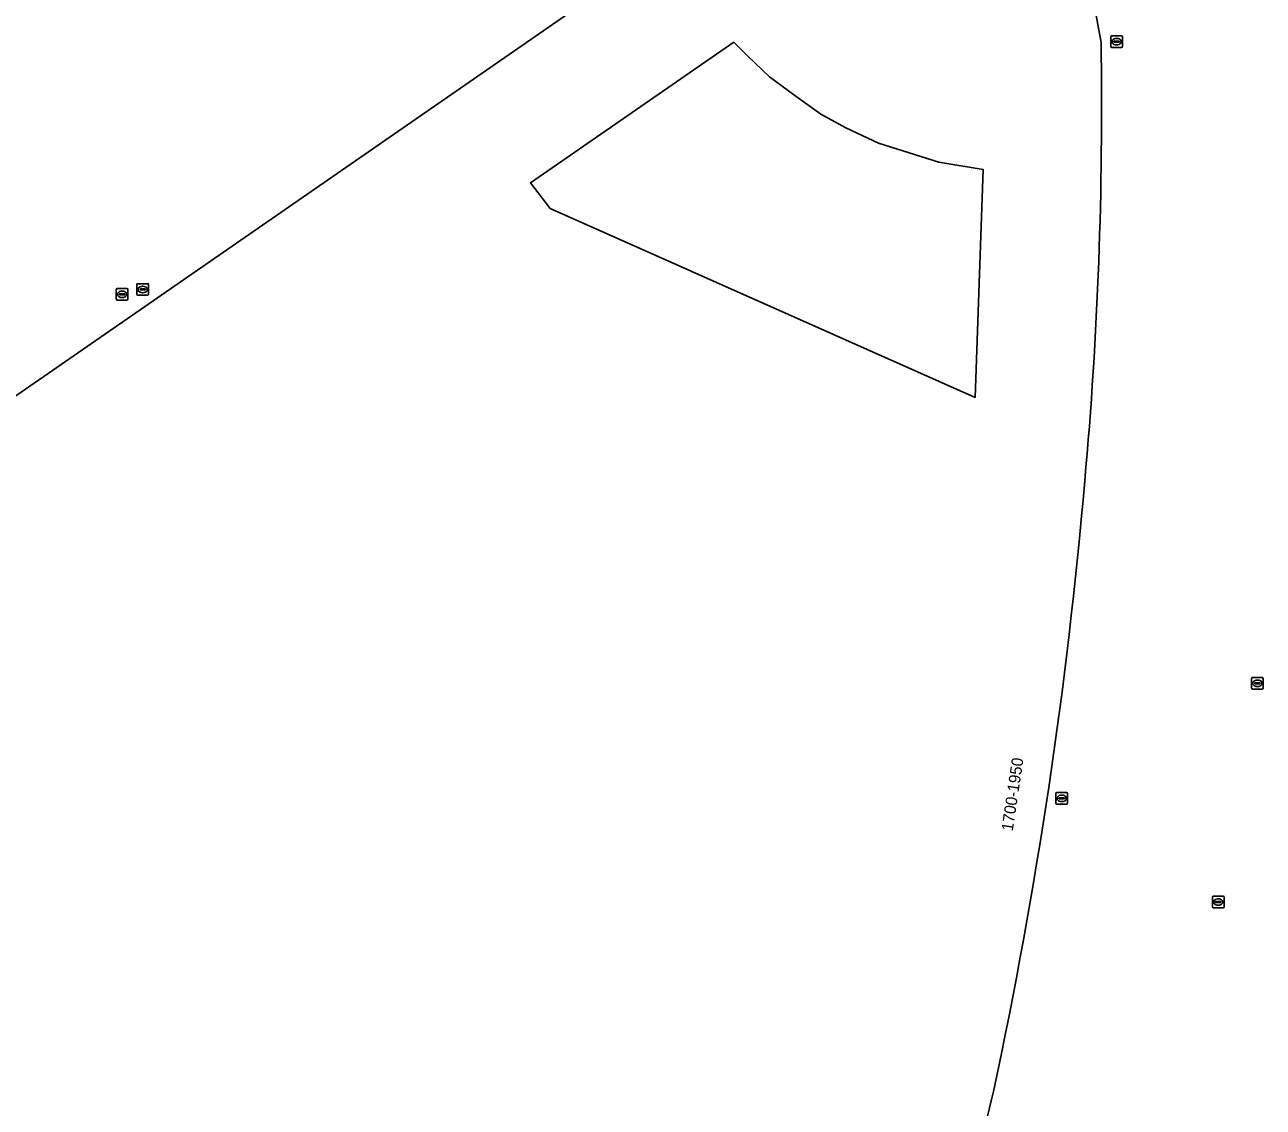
# Model space of a CAD drawing. Extents: x 155018 to 156648, y 383979 to 385733.
# Drawn here: x 155880 to 155987.3, y 384521.3 to 384615 of the extents above; entities that cross this region are included whole.
import ezdxf

# ---------------------------------------------------------------- set-up
doc = ezdxf.new("R2010")
doc.units = 0
for name, color, linetype in [('IMGEO_Erf', 7, 'Continuous'), ('IMGEO_Pand', 7, 'Continuous'), ('IMGEO_Pand_nummerreeks', 7, 'Continuous'), ('IMGEO_Rioolput', 7, 'Continuous'), ('IMGEO_Terreindeel_open', 7, 'Continuous')]:
    doc.layers.add(name, color=color, linetype=linetype)

msp = doc.modelspace()

# ---------------------------------------------------------------- linework, layer by layer
at = {"layer": 'IMGEO_Erf'}
msp.add_lwpolyline([(155780.36, 384514.56), (155784.56, 384517.46), (155944.73, 384628.25), (155949.7, 384630.57), (155955.29, 384631.29), (155960.7, 384630.24), (155965.64, 384627.69), (155969.74, 384623.74), (155972.22, 384618.99), (155973.21, 384613.51)], dxfattribs=at)
for centre, radius, start, end in [((155611.34, 384607.97), 361.92, 354.8599, 0.8771), ((155548.88, 384611.8), 424.47, 347.8802, 355.1002), ((155360.44, 384669.44), 621.04, 344.16663, 346.33058)]:
    msp.add_arc(centre, radius, start, end, dxfattribs=at)
at = {"layer": 'IMGEO_Pand'}
msp.add_lwpolyline([(155973.21, 384613.51), (155972.22, 384618.99), (155969.74, 384623.74), (155965.64, 384627.69), (155960.7, 384630.24), (155955.29, 384631.29), (155949.7, 384630.57), (155944.73, 384628.25), (155784.56, 384517.46), (155780.36, 384514.56)], dxfattribs=at)
msp.add_lwpolyline([(155941.39, 384613.54), (155942.59, 384612.36), (155944.48, 384610.54), (155946.68, 384608.92), (155948.94, 384607.3), (155951.09, 384606.11), (155953.93, 384604.8), (155959.15, 384603.15), (155963.01, 384602.51), (155962.3, 384582.77), (155925.5, 384599.13), (155923.77, 384601.36)], close=True, dxfattribs=at)
for centre, radius, start, end in [((155611.34, 384607.97), 361.92, 354.8599, 0.8771), ((155548.88, 384611.8), 424.47, 347.8802, 355.1002), ((155360.44, 384669.44), 621.04, 344.16663, 346.33058)]:
    msp.add_arc(centre, radius, start, end, dxfattribs=at)
at = {"layer": 'IMGEO_Rioolput'}
for p, q in [((155974.07, 384613.16), (155974.07, 384614.01)), ((155974.14, 384614.08), (155974.99, 384614.08)), ((155974.32, 384613.58), (155974.32, 384613.59)), ((155974.76, 384613.54), (155974.36, 384613.54)), ((155974.37, 384613.63), (155974.76, 384613.63)), ((155974.55, 384613.86), (155974.58, 384613.86)), ((155974.58, 384613.3), (155974.55, 384613.3)), ((155974.81, 384613.59), (155974.81, 384613.58)), ((155975.07, 384614.01), (155975.07, 384613.16)), ((155974.99, 384613.08), (155974.14, 384613.08)), ((155887.9, 384591.28), (155887.9, 384592.13)), ((155887.98, 384592.2), (155888.83, 384592.2)), ((155888.16, 384591.7), (155888.16, 384591.71)), ((155888.2, 384591.75), (155888.6, 384591.75)), ((155888.6, 384591.66), (155888.2, 384591.66)), ((155888.39, 384591.98), (155888.41, 384591.98)), ((155888.64, 384591.71), (155888.64, 384591.7)), ((155888.9, 384592.13), (155888.9, 384591.28)), ((155889.68, 384591.7), (155889.68, 384592.55)), ((155889.76, 384592.62), (155890.61, 384592.62)), ((155889.94, 384592.12), (155889.94, 384592.13)), ((155890.38, 384592.08), (155889.98, 384592.08)), ((155889.99, 384592.17), (155890.38, 384592.17)), ((155890.17, 384592.4), (155890.2, 384592.4)), ((155890.19, 384591.84), (155890.17, 384591.84)), ((155890.43, 384592.13), (155890.43, 384592.12)), ((155890.69, 384592.55), (155890.69, 384591.7)), ((155888.83, 384591.2), (155887.98, 384591.2)), ((155888.41, 384591.42), (155888.39, 384591.42)), ((155890.61, 384591.62), (155889.76, 384591.62)), ((155986.26, 384557.6), (155986.26, 384558.45)), ((155986.34, 384558.53), (155987.19, 384558.53)), ((155987.26, 384558.45), (155987.26, 384557.6)), ((155987.19, 384557.52), (155986.34, 384557.52)), ((155986.52, 384558.02), (155986.52, 384558.03)), ((155986.96, 384557.98), (155986.56, 384557.98)), ((155986.57, 384558.07), (155986.96, 384558.07)), ((155986.75, 384558.3), (155986.78, 384558.3)), ((155986.77, 384557.75), (155986.75, 384557.75)), ((155987.01, 384558.03), (155987.01, 384558.02)), ((155969.31, 384547.63), (155969.31, 384548.48)), ((155969.38, 384548.55), (155970.23, 384548.55)), ((155969.57, 384548.05), (155969.57, 384548.06)), ((155969.61, 384548.1), (155970.01, 384548.1)), ((155970, 384548.01), (155969.61, 384548.01)), ((155969.82, 384547.77), (155969.79, 384547.77)), ((155969.8, 384548.33), (155969.82, 384548.33)), ((155970.05, 384548.06), (155970.05, 384548.05)), ((155970.31, 384548.48), (155970.31, 384547.63)), ((155970.23, 384547.55), (155969.38, 384547.55)), ((155982.87, 384538.65), (155982.87, 384539.51)), ((155982.94, 384539.58), (155983.8, 384539.58)), ((155983.13, 384539.07), (155983.13, 384539.09)), ((155983.17, 384539.12), (155983.57, 384539.12)), ((155983.36, 384539.36), (155983.38, 384539.36)), ((155983.61, 384539.09), (155983.61, 384539.07)), ((155983.87, 384539.51), (155983.87, 384538.65)), ((155983.8, 384538.58), (155982.94, 384538.58)), ((155983.57, 384539.04), (155983.17, 384539.04)), ((155983.38, 384538.8), (155983.35, 384538.8))]:
    msp.add_line(p, q, dxfattribs=at)
for points in [[(155974.07, 384613.16), (155974.07, 384614.01)], [(155974.14, 384614.08), (155974.99, 384614.08)], [(155975.07, 384614.01), (155975.07, 384613.16)], [(155974.99, 384613.08), (155974.14, 384613.08)], [(155887.9, 384591.28), (155887.9, 384592.13)], [(155887.98, 384592.2), (155888.83, 384592.2)], [(155888.9, 384592.13), (155888.9, 384591.28)], [(155889.68, 384591.7), (155889.68, 384592.55)], [(155889.76, 384592.62), (155890.61, 384592.62)], [(155890.69, 384592.55), (155890.69, 384591.7)], [(155888.83, 384591.2), (155887.98, 384591.2)], [(155890.61, 384591.62), (155889.76, 384591.62)], [(155986.26, 384557.6), (155986.26, 384558.45)], [(155986.34, 384558.53), (155987.19, 384558.53)], [(155987.26, 384558.45), (155987.26, 384557.6)], [(155987.19, 384557.52), (155986.34, 384557.52)], [(155969.31, 384547.63), (155969.31, 384548.48)], [(155969.38, 384548.55), (155970.23, 384548.55)], [(155970.31, 384548.48), (155970.31, 384547.63)], [(155970.23, 384547.55), (155969.38, 384547.55)], [(155982.87, 384538.65), (155982.87, 384539.51)], [(155982.94, 384539.58), (155983.8, 384539.58)], [(155983.87, 384539.51), (155983.87, 384538.65)], [(155983.8, 384538.58), (155982.94, 384538.58)]]:
    msp.add_lwpolyline(points, dxfattribs=at)
for centre, radius, start, end in [((155974.14, 384614.01), 0.0765, 91.552, 178.448), ((155974.14, 384614.01), 0.0765, 91.552, 178.448), ((155974.14, 384613.16), 0.0765, 181.552, 268.448), ((155974.14, 384613.16), 0.0765, 181.552, 268.448), ((155974.36, 384613.59), 0.0403, 85.8775, 175.7526), ((155974.36, 384613.58), 0.0366, 178.938, 274.7102), ((155974.77, 384613.59), 0.0386, 1.7309, 96.639), ((155974.77, 384613.58), 0.043, 264.8664, 352.4533), ((155974.99, 384614.01), 0.0765, 1.552, 88.448), ((155974.99, 384614.01), 0.0765, 1.552, 88.448), ((155974.99, 384613.16), 0.0765, 271.552, 358.448), ((155974.99, 384613.16), 0.0765, 271.552, 358.448), ((155887.98, 384592.13), 0.0765, 91.552, 178.448), ((155887.98, 384592.13), 0.0765, 91.552, 178.448), ((155888.2, 384591.71), 0.0403, 85.8775, 175.7526), ((155888.2, 384591.7), 0.0366, 178.938, 274.7102), ((155888.61, 384591.71), 0.0386, 1.7309, 96.639), ((155888.6, 384591.7), 0.043, 264.8664, 352.4533), ((155888.83, 384592.13), 0.0765, 1.552, 88.448), ((155888.83, 384592.13), 0.0765, 1.552, 88.448), ((155889.76, 384592.55), 0.0765, 91.552, 178.448), ((155889.76, 384592.55), 0.0765, 91.552, 178.448), ((155889.76, 384591.7), 0.0765, 181.552, 268.448), ((155889.76, 384591.7), 0.0765, 181.552, 268.448), ((155889.98, 384592.13), 0.0403, 85.8775, 175.7526), ((155889.98, 384592.12), 0.0366, 178.938, 274.7102), ((155890.39, 384592.13), 0.0386, 1.7309, 96.639), ((155890.38, 384592.12), 0.043, 264.8664, 352.4533), ((155890.61, 384592.55), 0.0765, 1.552, 88.448), ((155890.61, 384592.55), 0.0765, 1.552, 88.448), ((155890.61, 384591.7), 0.0765, 271.552, 358.448), ((155890.61, 384591.7), 0.0765, 271.552, 358.448), ((155887.98, 384591.28), 0.0765, 181.552, 268.448), ((155887.98, 384591.28), 0.0765, 181.552, 268.448), ((155888.83, 384591.28), 0.0765, 271.552, 358.448), ((155888.83, 384591.28), 0.0765, 271.552, 358.448), ((155986.34, 384558.45), 0.0765, 91.552, 178.448), ((155986.34, 384558.45), 0.0765, 91.552, 178.448), ((155987.19, 384558.45), 0.0765, 1.552, 88.448), ((155987.19, 384558.45), 0.0765, 1.552, 88.448), ((155986.34, 384557.6), 0.0765, 181.552, 268.448), ((155986.34, 384557.6), 0.0765, 181.552, 268.448), ((155986.56, 384558.03), 0.0403, 85.8775, 175.7526), ((155986.56, 384558.02), 0.0366, 178.938, 274.7102), ((155986.97, 384558.03), 0.0386, 1.7309, 96.639), ((155986.96, 384558.02), 0.043, 264.8664, 352.4533), ((155987.19, 384557.6), 0.0765, 271.552, 358.448), ((155987.19, 384557.6), 0.0765, 271.552, 358.448), ((155969.38, 384548.48), 0.0765, 91.552, 178.448), ((155969.38, 384548.48), 0.0765, 91.552, 178.448), ((155969.61, 384548.06), 0.0403, 85.8775, 175.7526), ((155969.6, 384548.05), 0.0366, 178.938, 274.7102), ((155970.01, 384548.05), 0.043, 264.8664, 352.4533), ((155970.01, 384548.06), 0.0386, 1.7309, 96.639), ((155970.23, 384548.48), 0.0765, 1.552, 88.448), ((155970.23, 384548.48), 0.0765, 1.552, 88.448), ((155969.38, 384547.63), 0.0765, 181.552, 268.448), ((155969.38, 384547.63), 0.0765, 181.552, 268.448), ((155970.23, 384547.63), 0.0765, 271.552, 358.448), ((155970.23, 384547.63), 0.0765, 271.552, 358.448), ((155982.95, 384539.5), 0.0765, 91.552, 178.448), ((155982.95, 384539.5), 0.0765, 91.552, 178.448), ((155983.17, 384539.08), 0.0403, 85.8775, 175.7526), ((155983.16, 384539.07), 0.0366, 178.938, 274.7102), ((155983.57, 384539.08), 0.0386, 1.7309, 96.639), ((155983.57, 384539.08), 0.043, 264.8664, 352.4533), ((155983.79, 384539.5), 0.0765, 1.552, 88.448), ((155983.79, 384539.5), 0.0765, 1.552, 88.448), ((155982.95, 384538.66), 0.0765, 181.552, 268.448), ((155982.95, 384538.66), 0.0765, 181.552, 268.448), ((155983.79, 384538.66), 0.0765, 271.552, 358.448), ((155983.79, 384538.66), 0.0765, 271.552, 358.448)]:
    msp.add_arc(centre, radius, start, end, dxfattribs=at)
for centre, major_axis, ratio, start_param, end_param in [((155974.55, 384613.58), (-0.387, 0.002), 0.722429, 4.712389, 7.853982), ((155974.58, 384613.58), (-0.39, 0.002), 0.717154, 1.570796, 4.712389), ((155888.39, 384591.7), (-0.387, 0.002), 0.722429, 4.712389, 7.853982), ((155888.41, 384591.7), (-0.39, 0.002), 0.717154, 1.570796, 4.712389), ((155890.17, 384592.12), (-0.387, 0.002), 0.722429, 4.712389, 7.853982), ((155890.2, 384592.12), (-0.39, 0.002), 0.717154, 1.570796, 4.712389), ((155986.75, 384558.02), (-0.387, 0.002), 0.722429, 4.712389, 7.853982), ((155986.77, 384558.02), (-0.39, 0.002), 0.717154, 1.570796, 4.712389), ((155969.79, 384548.05), (-0.387, 0.002), 0.722429, 4.712389, 7.853982), ((155969.82, 384548.05), (-0.39, 0.002), 0.717154, 1.570796, 4.712389), ((155983.36, 384539.08), (-0.387, 0.002), 0.722429, 4.712389, 7.853982), ((155983.38, 384539.08), (-0.39, 0.002), 0.717154, 1.570796, 4.712389)]:
    msp.add_ellipse(centre, major_axis=major_axis, ratio=ratio, start_param=start_param, end_param=end_param, dxfattribs=at)
at = {"layer": 'IMGEO_Terreindeel_open'}
msp.add_lwpolyline([(155941.39, 384613.54), (155923.77, 384601.36), (155925.5, 384599.13), (155962.3, 384582.77), (155963.01, 384602.51), (155959.15, 384603.15), (155953.93, 384604.8), (155951.09, 384606.11), (155948.94, 384607.3), (155946.68, 384608.92), (155944.48, 384610.54), (155942.59, 384612.36)], close=True, dxfattribs=at)

# ---------------------------------------------------------------- texts
at = {"layer": 'IMGEO_Pand_nummerreeks'}
msp.add_text('1700-1950', height=1, rotation=81.5032, dxfattribs=at).set_placement((155965.56, 384545.17))

doc.saveas('drawing.dxf')
